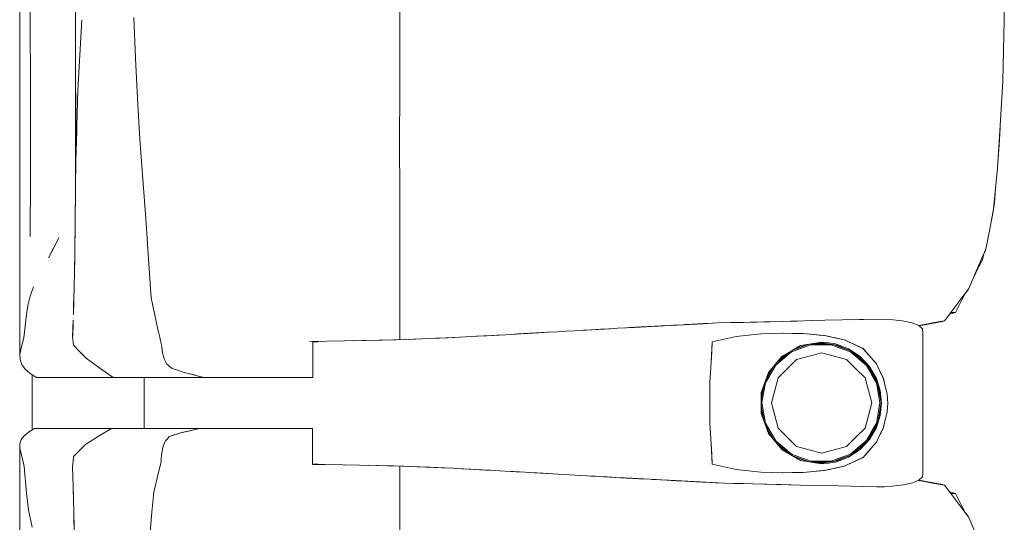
# Model space of a CAD drawing. Header units: millimetres. Extents: x -261 to 187, y -214 to 106.
# Tile 747 of 1056: x -206.12 to -205.348, y 9.554 to 9.948. Entities that reach past the tile are written whole.
import ezdxf

# ---------------------------------------------------------------- set-up
doc = ezdxf.new("R2010")
doc.units = ezdxf.units.MM
doc.header["$LTSCALE"] = 0.005
doc.header["$MEASUREMENT"] = 0
doc.layers.add('IFC-Elemento de mobília-Contorno', color=9, linetype='Continuous', lineweight=5)
doc.layers.add('IFC-Laje-Contorno', color=9, linetype='Continuous', lineweight=5)

msp = doc.modelspace()

# ---------------------------------------------------------------- linework, layer by layer
at = {"layer": 'IFC-Elemento de mobília-Contorno', "lineweight": 5}
for p, q in [((-206.07623, 9.81062), (-206.07623, 10.07174)), ((-206.11996, 10.06299), (-206.11995, 9.85305)), ((-205.3494, 9.99626), (-205.34814, 9.94791)), ((-206.11166, 9.96616), (-206.11146, 9.87802)), ((-205.8221, 9.96613), (-205.82209, 9.93405)), ((-206.03051, 9.94957), (-206.02914, 9.91772)), ((-206.07278, 9.9201), (-206.07131, 9.94774)), ((-205.3494, 9.89956), (-205.34814, 9.94791)), ((-205.82209, 9.89658), (-205.82209, 9.93405)), ((-206.07426, 9.89245), (-206.07278, 9.9201)), ((-206.02914, 9.91772), (-206.02771, 9.8862)), ((-205.82213, 9.8475), (-205.82209, 9.89658)), ((-205.35129, 9.86502), (-205.3494, 9.89956)), ((-206.07592, 9.83742), (-206.07592, 9.89028)), ((-206.07509, 9.86493), (-206.07426, 9.89245)), ((-206.02771, 9.8862), (-206.02572, 9.85433)), ((-206.11146, 9.87802), (-206.11143, 9.82475)), ((-206.07523, 9.86014), (-206.07509, 9.86493)), ((-205.35236, 9.84826), (-205.35129, 9.86502)), ((-205.35223, 9.84939), (-205.35129, 9.86502)), ((-206.07592, 9.83742), (-206.07523, 9.86014)), ((-205.35223, 9.84939), (-205.35142, 9.86283)), ((-205.35142, 9.86283), (-205.35138, 9.8636)), ((-206.11995, 9.85305), (-206.11987, 9.68543)), ((-206.02572, 9.85433), (-206.02354, 9.82281)), ((-205.35251, 9.84594), (-205.35223, 9.84939)), ((-205.82213, 9.8475), (-205.82209, 9.81548)), ((-205.35343, 9.83151), (-205.35236, 9.84826)), ((-205.3534, 9.83193), (-205.35247, 9.84641)), ((-206.07617, 9.81595), (-206.07592, 9.83742)), ((-205.35495, 9.81545), (-205.35343, 9.83151)), ((-205.35341, 9.83181), (-205.3534, 9.83193)), ((-206.11186, 9.77795), (-206.11143, 9.82475)), ((-206.02354, 9.82281), (-206.02113, 9.79191)), ((-206.07643, 9.79456), (-206.07623, 9.81062)), ((-206.07623, 9.81064), (-206.07617, 9.81595)), ((-205.82209, 9.78102), (-205.82209, 9.81548)), ((-205.35648, 9.79938), (-205.35495, 9.81545)), ((-205.35587, 9.80425), (-205.35495, 9.81545)), ((-206.07643, 9.79391), (-206.07625, 9.80903)), ((-205.35648, 9.79938), (-205.35587, 9.80425)), ((-206.07656, 9.78431), (-206.07643, 9.79456)), ((-205.35959, 9.78369), (-205.35648, 9.79938)), ((-205.35817, 9.79081), (-205.35656, 9.79879)), ((-205.35656, 9.79879), (-205.35649, 9.79931)), ((-206.07651, 9.78807), (-206.07643, 9.79391)), ((-206.02113, 9.79191), (-206.01887, 9.76041)), ((-206.07671, 9.7725), (-206.07656, 9.78431)), ((-206.0767, 9.77279), (-206.0766, 9.78118)), ((-205.82209, 9.78102), (-205.82208, 9.73911)), ((-205.36114, 9.77585), (-205.35959, 9.78369)), ((-206.09726, 9.76125), (-206.08928, 9.77697)), ((-206.09327, 9.76911), (-206.08928, 9.77697)), ((-206.07687, 9.7607), (-206.07671, 9.7725)), ((-206.07676, 9.76891), (-206.0767, 9.77279)), ((-205.36269, 9.768), (-205.36114, 9.77585)), ((-206.09726, 9.76125), (-206.09327, 9.76911)), ((-205.366, 9.76031), (-205.36269, 9.768)), ((-205.36525, 9.75973), (-205.36428, 9.76432)), ((-205.36442, 9.76364), (-205.363, 9.76689)), ((-205.363, 9.76689), (-205.36284, 9.76767)), ((-206.07705, 9.74979), (-206.07687, 9.7607)), ((-206.077, 9.75191), (-206.07692, 9.75766)), ((-206.01887, 9.76041), (-206.01794, 9.74509)), ((-205.36931, 9.75261), (-205.366, 9.76031)), ((-205.36788, 9.75455), (-205.36525, 9.75973)), ((-206.07723, 9.73887), (-206.07705, 9.74979)), ((-206.0771, 9.74685), (-206.077, 9.75191)), ((-205.37593, 9.73723), (-205.36931, 9.75261)), ((-205.37278, 9.74456), (-205.37052, 9.74937)), ((-205.37262, 9.74492), (-205.36931, 9.75261)), ((-205.37261, 9.74495), (-205.37052, 9.74937)), ((-205.37052, 9.74937), (-205.36788, 9.75455)), ((-206.01794, 9.74509), (-206.017, 9.72977)), ((-206.11163, 9.731), (-206.10912, 9.73849)), ((-206.07753, 9.72773), (-206.07723, 9.73887)), ((-206.0774, 9.73123), (-206.0773, 9.73624)), ((-205.82209, 9.69703), (-205.82208, 9.73911)), ((-205.38304, 9.72772), (-205.37593, 9.73723)), ((-205.38107, 9.72863), (-205.37831, 9.73404)), ((-205.38107, 9.72863), (-205.37831, 9.73404)), ((-205.38107, 9.72863), (-205.37843, 9.73381)), ((-205.37858, 9.73351), (-205.37653, 9.73607)), ((-205.37843, 9.73381), (-205.37831, 9.73404)), ((-205.37653, 9.73607), (-205.37615, 9.73693)), ((-206.1135, 9.72368), (-206.11163, 9.731)), ((-206.07784, 9.71658), (-206.07753, 9.72773)), ((-206.07768, 9.72241), (-206.0774, 9.73123)), ((-206.017, 9.72977), (-206.01567, 9.7236)), ((-205.39015, 9.71822), (-205.38304, 9.72772)), ((-205.38541, 9.72456), (-205.38304, 9.72772)), ((-205.3837, 9.72345), (-205.38107, 9.72863)), ((-205.38304, 9.72772), (-205.38067, 9.73089)), ((-205.38068, 9.73088), (-205.38067, 9.73089)), ((-206.11468, 9.71658), (-206.1135, 9.72368)), ((-206.01567, 9.7236), (-206.01434, 9.71743)), ((-206.01434, 9.71743), (-206.01167, 9.7051)), ((-205.39489, 9.71188), (-205.39015, 9.71822)), ((-205.39112, 9.71692), (-205.38634, 9.71827)), ((-205.39015, 9.71822), (-205.38541, 9.72456)), ((-205.39015, 9.71822), (-205.38634, 9.71827)), ((-205.38634, 9.71827), (-205.3837, 9.72345)), ((-206.11571, 9.70747), (-206.11468, 9.71658)), ((-206.07823, 9.70584), (-206.078, 9.71232)), ((-206.07814, 9.70859), (-206.07808, 9.71011)), ((-205.58419, 9.70952), (-205.57268, 9.71011)), ((-205.5831, 9.70957), (-205.58175, 9.70964)), ((-205.5831, 9.70957), (-205.58265, 9.7096)), ((-205.58265, 9.7096), (-205.58175, 9.70964)), ((-205.58265, 9.7096), (-205.58218, 9.70962)), ((-205.58175, 9.70964), (-205.57268, 9.71011)), ((-205.58175, 9.70964), (-205.5813, 9.70967)), ((-205.5813, 9.70967), (-205.57268, 9.71011)), ((-205.57268, 9.71011), (-205.56245, 9.71034)), ((-205.56245, 9.71034), (-205.55223, 9.71056)), ((-205.55223, 9.71056), (-205.53689, 9.7109)), ((-205.55223, 9.71056), (-205.54711, 9.71067)), ((-205.54711, 9.71067), (-205.542, 9.71079)), ((-205.542, 9.71079), (-205.53689, 9.7109)), ((-205.53689, 9.7109), (-205.53177, 9.71101)), ((-205.53177, 9.71101), (-205.52104, 9.71131)), ((-205.52104, 9.71131), (-205.51568, 9.71146)), ((-205.51568, 9.71146), (-205.51031, 9.71161)), ((-205.51031, 9.71161), (-205.49958, 9.71191)), ((-205.49958, 9.71191), (-205.48885, 9.7122)), ((-205.48885, 9.7122), (-205.44835, 9.71311)), ((-205.4686, 9.71265), (-205.44835, 9.71311)), ((-205.4686, 9.71265), (-205.45848, 9.71288)), ((-205.45848, 9.71288), (-205.44835, 9.71311)), ((-205.44835, 9.71311), (-205.43754, 9.71275)), ((-205.43754, 9.71275), (-205.42811, 9.71178)), ((-205.42811, 9.71178), (-205.42055, 9.71017)), ((-205.42055, 9.71017), (-205.41522, 9.708)), ((-205.41212, 9.70846), (-205.39646, 9.71125)), ((-205.41212, 9.70846), (-205.40429, 9.70986)), ((-205.41058, 9.70888), (-205.40274, 9.71038)), ((-205.40429, 9.70986), (-205.39646, 9.71125)), ((-205.40274, 9.71038), (-205.39489, 9.71188)), ((-205.39646, 9.71125), (-205.39616, 9.71164)), ((-205.39646, 9.71125), (-205.39614, 9.71164)), ((-205.39646, 9.71125), (-205.39614, 9.71164)), ((-206.11674, 9.69837), (-206.11571, 9.70747)), ((-206.07845, 9.69936), (-206.07823, 9.70584)), ((-206.07843, 9.7006), (-206.07814, 9.70859)), ((-206.01167, 9.7051), (-206.01094, 9.70206)), ((-206.01094, 9.70206), (-206.0102, 9.69903)), ((-205.72965, 9.70145), (-205.70616, 9.70281)), ((-205.72965, 9.70145), (-205.71797, 9.70212)), ((-205.72965, 9.70145), (-205.72142, 9.70192)), ((-205.72713, 9.70159), (-205.71279, 9.70242)), ((-205.72142, 9.70192), (-205.71792, 9.70212)), ((-205.71279, 9.70242), (-205.70562, 9.70284)), ((-205.70562, 9.70284), (-205.69846, 9.70325)), ((-205.69846, 9.70325), (-205.69168, 9.70364)), ((-205.69168, 9.70364), (-205.6849, 9.70403)), ((-205.6849, 9.70403), (-205.67134, 9.7048)), ((-205.67812, 9.70442), (-205.67134, 9.7048)), ((-205.67812, 9.70442), (-205.67617, 9.70453)), ((-205.67617, 9.70453), (-205.67206, 9.70476)), ((-205.67206, 9.70476), (-205.66392, 9.70522)), ((-205.67134, 9.7048), (-205.66136, 9.70536)), ((-205.67134, 9.7048), (-205.66469, 9.70517)), ((-205.66469, 9.70517), (-205.66136, 9.70536)), ((-205.66392, 9.70522), (-205.65707, 9.7056)), ((-205.66392, 9.70522), (-205.66136, 9.70536)), ((-205.66392, 9.70522), (-205.6621, 9.70532)), ((-205.66392, 9.70522), (-205.66212, 9.70532)), ((-205.66136, 9.70536), (-205.65138, 9.70592)), ((-205.66136, 9.70536), (-205.65803, 9.70555)), ((-205.65803, 9.70555), (-205.65138, 9.70592)), ((-205.65138, 9.70592), (-205.64473, 9.70629)), ((-205.64473, 9.70629), (-205.64134, 9.70648)), ((-205.64356, 9.70635), (-205.64134, 9.70648)), ((-205.6432, 9.70637), (-205.64153, 9.70647)), ((-205.64318, 9.70637), (-205.63949, 9.70658)), ((-205.64231, 9.70642), (-205.64153, 9.70647)), ((-205.64207, 9.70644), (-205.64153, 9.70647)), ((-205.64153, 9.70647), (-205.63949, 9.70658)), ((-205.64134, 9.70648), (-205.63795, 9.70666)), ((-205.63949, 9.70658), (-205.63742, 9.70669)), ((-205.63795, 9.70666), (-205.61764, 9.70776)), ((-205.63795, 9.70666), (-205.62949, 9.70712)), ((-205.63795, 9.70666), (-205.63457, 9.70684)), ((-205.63742, 9.70669), (-205.63535, 9.7068)), ((-205.63535, 9.7068), (-205.63199, 9.70698)), ((-205.63535, 9.7068), (-205.63243, 9.70696)), ((-205.63535, 9.7068), (-205.63261, 9.70695)), ((-205.63535, 9.7068), (-205.63341, 9.7069)), ((-205.63457, 9.70684), (-205.63118, 9.70703)), ((-205.63457, 9.70684), (-205.63288, 9.70694)), ((-205.63288, 9.70694), (-205.63118, 9.70703)), ((-205.63118, 9.70703), (-205.62949, 9.70712)), ((-205.63071, 9.70705), (-205.62714, 9.70724)), ((-205.63026, 9.70708), (-205.62891, 9.70715)), ((-205.62999, 9.70709), (-205.62954, 9.70711)), ((-205.6278, 9.70721), (-205.61764, 9.70776)), ((-205.6278, 9.70721), (-205.62441, 9.7074)), ((-205.62441, 9.7074), (-205.61764, 9.70776)), ((-205.62441, 9.7074), (-205.62102, 9.70758)), ((-205.62441, 9.7074), (-205.62272, 9.70749)), ((-205.62272, 9.70749), (-205.61933, 9.70767)), ((-205.62102, 9.70758), (-205.61933, 9.70767)), ((-205.61764, 9.70776), (-205.59981, 9.70871)), ((-205.61764, 9.70776), (-205.61215, 9.70805)), ((-205.61764, 9.70776), (-205.6149, 9.70791)), ((-205.6149, 9.70791), (-205.61215, 9.70805)), ((-205.6149, 9.70791), (-205.61359, 9.70798)), ((-205.60953, 9.70819), (-205.60943, 9.7082)), ((-205.60943, 9.7082), (-205.60909, 9.70821)), ((-205.60941, 9.7082), (-205.6053, 9.70841)), ((-205.60941, 9.7082), (-205.60667, 9.70834)), ((-205.60769, 9.70829), (-205.60667, 9.70834)), ((-205.60716, 9.70832), (-205.60632, 9.70836)), ((-205.60676, 9.70834), (-205.6053, 9.70841)), ((-205.60632, 9.70836), (-205.60425, 9.70847)), ((-205.60632, 9.70836), (-205.60528, 9.70842)), ((-205.6053, 9.70841), (-205.60256, 9.70856)), ((-205.60528, 9.70842), (-205.60425, 9.70847)), ((-205.60425, 9.70847), (-205.60422, 9.70847)), ((-205.60425, 9.70847), (-205.60422, 9.70847)), ((-205.60425, 9.70847), (-205.60422, 9.70847)), ((-205.59981, 9.70871), (-205.59913, 9.70874)), ((-205.59913, 9.70874), (-205.59844, 9.70878)), ((-205.59844, 9.70878), (-205.5957, 9.70892)), ((-205.59707, 9.70885), (-205.5957, 9.70892)), ((-205.59707, 9.70885), (-205.59639, 9.70889)), ((-205.59639, 9.70889), (-205.5957, 9.70892)), ((-205.5957, 9.70892), (-205.5948, 9.70897)), ((-205.5948, 9.70897), (-205.593, 9.70906)), ((-205.5939, 9.70902), (-205.58419, 9.70952)), ((-205.5939, 9.70902), (-205.5903, 9.7092)), ((-205.5939, 9.70902), (-205.5921, 9.70911)), ((-205.593, 9.70906), (-205.5912, 9.70916)), ((-205.5921, 9.70911), (-205.5903, 9.7092)), ((-205.5912, 9.70916), (-205.5903, 9.7092)), ((-205.5903, 9.7092), (-205.58419, 9.70952)), ((-205.5903, 9.7092), (-205.5876, 9.70934)), ((-205.5903, 9.7092), (-205.58895, 9.70927)), ((-205.5903, 9.7092), (-205.5894, 9.70925)), ((-205.5894, 9.70925), (-205.5885, 9.70929)), ((-205.58895, 9.70927), (-205.5876, 9.70934)), ((-205.5885, 9.70929), (-205.5858, 9.70944)), ((-205.5885, 9.70929), (-205.58715, 9.70936)), ((-205.5876, 9.70934), (-205.58419, 9.70952)), ((-205.58715, 9.70936), (-205.5858, 9.70944)), ((-205.5867, 9.70939), (-205.58419, 9.70952)), ((-205.5858, 9.70944), (-205.58419, 9.70952)), ((-205.5858, 9.70944), (-205.58445, 9.7095)), ((-205.5858, 9.70944), (-205.58522, 9.70946)), ((-205.58535, 9.70946), (-205.5849, 9.70948)), ((-205.5849, 9.70948), (-205.58445, 9.7095)), ((-205.58445, 9.7095), (-205.58355, 9.70955)), ((-205.58445, 9.7095), (-205.584, 9.70952)), ((-205.53895, 9.70145), (-205.52185, 9.702)), ((-205.53054, 9.70173), (-205.52212, 9.70199)), ((-205.52217, 9.70199), (-205.51407, 9.70186)), ((-205.52212, 9.70199), (-205.52207, 9.70199)), ((-205.52185, 9.702), (-205.50593, 9.70173)), ((-205.51407, 9.70186), (-205.50601, 9.70173)), ((-205.41522, 9.70799), (-205.41058, 9.70888)), ((-205.41522, 9.708), (-205.41232, 9.70542)), ((-205.41514, 9.70792), (-205.41212, 9.70846)), ((-205.41232, 9.70542), (-205.41193, 9.70267)), ((-205.41195, 9.59207), (-205.41193, 9.70267)), ((-206.11882, 9.69051), (-206.11778, 9.69444)), ((-206.11778, 9.69444), (-206.11674, 9.69837)), ((-206.07845, 9.69936), (-206.07788, 9.69264)), ((-206.07843, 9.7006), (-206.07841, 9.70032)), ((-206.0102, 9.69903), (-206.00947, 9.696)), ((-206.00947, 9.696), (-206.00874, 9.69296)), ((-205.89273, 9.69562), (-205.86529, 9.69603)), ((-205.89028, 9.69542), (-205.8881, 9.69542)), ((-205.89028, 9.68063), (-205.89028, 9.69542)), ((-205.8881, 9.69542), (-205.88611, 9.69542)), ((-205.8654, 9.69602), (-205.85177, 9.69629)), ((-205.85876, 9.69615), (-205.84867, 9.69635)), ((-205.85177, 9.69629), (-205.83824, 9.69654)), ((-205.84867, 9.69635), (-205.8357, 9.69661)), ((-205.83824, 9.69654), (-205.82474, 9.69694)), ((-205.82678, 9.69688), (-205.82528, 9.69693)), ((-205.82528, 9.69693), (-205.81747, 9.69718)), ((-205.82474, 9.69694), (-205.81125, 9.69734)), ((-205.81747, 9.69718), (-205.80967, 9.69744)), ((-205.81125, 9.69734), (-205.79768, 9.69791)), ((-205.80967, 9.69744), (-205.8059, 9.69756)), ((-205.79768, 9.69791), (-205.78412, 9.69849)), ((-205.79371, 9.69808), (-205.78588, 9.69845)), ((-205.78588, 9.69845), (-205.77544, 9.69894)), ((-205.78412, 9.69849), (-205.77014, 9.69922)), ((-205.77014, 9.69922), (-205.75617, 9.69994)), ((-205.762, 9.69964), (-205.75389, 9.70009)), ((-205.75617, 9.69994), (-205.74891, 9.70035)), ((-205.75389, 9.70009), (-205.74589, 9.70053)), ((-205.75389, 9.70009), (-205.74578, 9.70053)), ((-205.74891, 9.70035), (-205.73439, 9.70118)), ((-205.74891, 9.70035), (-205.74165, 9.70076)), ((-205.74589, 9.70053), (-205.7432, 9.70067)), ((-205.73439, 9.70118), (-205.72713, 9.70159)), ((-205.73439, 9.70118), (-205.72965, 9.70145)), ((-205.578, 9.67934), (-205.57707, 9.69533)), ((-205.57753, 9.68733), (-205.57707, 9.69533)), ((-205.57707, 9.69533), (-205.55825, 9.6994)), ((-205.57707, 9.69533), (-205.56766, 9.69736)), ((-205.56766, 9.69736), (-205.55825, 9.6994)), ((-205.55825, 9.6994), (-205.53895, 9.70145)), ((-205.55825, 9.6994), (-205.5486, 9.70042)), ((-205.5486, 9.70042), (-205.53895, 9.70145)), ((-205.53895, 9.70145), (-205.53054, 9.70173)), ((-205.50601, 9.70173), (-205.49772, 9.70099)), ((-205.50593, 9.70173), (-205.49755, 9.70097)), ((-205.50275, 9.69316), (-205.4914, 9.69444)), ((-205.49959, 9.69372), (-205.4914, 9.6951)), ((-205.49772, 9.70099), (-205.48943, 9.70025)), ((-205.49755, 9.70097), (-205.49336, 9.70059)), ((-205.49336, 9.70059), (-205.48917, 9.70021)), ((-205.4914, 9.6951), (-205.48596, 9.69442)), ((-205.4914, 9.69444), (-205.4793, 9.69273)), ((-205.48974, 9.70028), (-205.48937, 9.70023)), ((-205.48943, 9.70025), (-205.47345, 9.69686)), ((-205.48917, 9.70021), (-205.4852, 9.69936)), ((-205.48596, 9.69442), (-205.48053, 9.69373)), ((-205.4852, 9.69936), (-205.48119, 9.6985)), ((-205.48123, 9.69851), (-205.47726, 9.69766)), ((-205.47726, 9.69766), (-205.47329, 9.69681)), ((-205.47374, 9.69692), (-205.47329, 9.69681)), ((-205.47345, 9.69686), (-205.46623, 9.69352)), ((-205.47329, 9.69681), (-205.46964, 9.6951)), ((-205.46964, 9.6951), (-205.466, 9.69339)), ((-206.11987, 9.68543), (-206.11882, 9.69051)), ((-206.07788, 9.69264), (-206.07283, 9.68751)), ((-206.07283, 9.68751), (-206.06778, 9.68238)), ((-206.00874, 9.69296), (-206.00857, 9.69147)), ((-206.00857, 9.69147), (-206.00807, 9.68699)), ((-206.00857, 9.69147), (-206.00823, 9.68848)), ((-206.00823, 9.68848), (-206.00807, 9.68699)), ((-206.00807, 9.68699), (-206.00773, 9.68573)), ((-205.578, 9.67934), (-205.57753, 9.68733)), ((-205.52727, 9.67713), (-205.51495, 9.68744)), ((-205.5262, 9.67909), (-205.517, 9.6868)), ((-205.52292, 9.68276), (-205.5144, 9.68856)), ((-205.52226, 9.68408), (-205.51502, 9.68821)), ((-205.51502, 9.68821), (-205.50779, 9.69234)), ((-205.51495, 9.68744), (-205.49987, 9.69291)), ((-205.51459, 9.68844), (-205.50103, 9.69336)), ((-205.51296, 9.68939), (-205.50275, 9.69316)), ((-205.50779, 9.69234), (-205.49959, 9.69372)), ((-205.50123, 9.68405), (-205.4914, 9.68668)), ((-205.49987, 9.69291), (-205.48385, 9.69291)), ((-205.49777, 9.69372), (-205.48633, 9.69372)), ((-205.4914, 9.68668), (-205.48156, 9.68405)), ((-205.48385, 9.69291), (-205.47631, 9.69017)), ((-205.48205, 9.69312), (-205.47604, 9.69093)), ((-205.48053, 9.69373), (-205.4754, 9.69182)), ((-205.4793, 9.69273), (-205.46805, 9.68796)), ((-205.47631, 9.69017), (-205.46878, 9.68743)), ((-205.47604, 9.69093), (-205.46918, 9.68844)), ((-205.4754, 9.69182), (-205.47028, 9.68992)), ((-205.47028, 9.68992), (-205.46573, 9.68689)), ((-205.46878, 9.68743), (-205.46261, 9.68227)), ((-205.46825, 9.68805), (-205.4621, 9.6829)), ((-205.46805, 9.68796), (-205.4584, 9.68047)), ((-205.46623, 9.69352), (-205.45901, 9.69018)), ((-205.466, 9.69339), (-205.45872, 9.68997)), ((-205.46573, 9.68689), (-205.46119, 9.68385)), ((-205.45936, 9.69034), (-205.45872, 9.68997)), ((-205.45901, 9.69018), (-205.45634, 9.68712)), ((-205.45872, 9.68997), (-205.45613, 9.68697)), ((-205.45634, 9.68712), (-205.44835, 9.67796)), ((-205.45613, 9.68697), (-205.45354, 9.68397)), ((-206.11987, 9.68543), (-206.11972, 9.68132)), ((-206.11972, 9.68132), (-206.11835, 9.6776)), ((-206.06778, 9.68238), (-206.05724, 9.67454)), ((-206.00773, 9.68573), (-206.00704, 9.68322)), ((-206.00704, 9.68322), (-206.0067, 9.68196)), ((-206.0067, 9.68196), (-206.00621, 9.68093)), ((-206.00621, 9.68093), (-206.00573, 9.67991)), ((-206.00621, 9.68093), (-206.00524, 9.67888)), ((-206.00524, 9.67888), (-206.00475, 9.67785)), ((-205.89028, 9.66737), (-205.89028, 9.68063)), ((-205.57846, 9.67135), (-205.578, 9.67934)), ((-205.578, 9.67934), (-205.57798, 9.67956)), ((-205.533, 9.67134), (-205.52226, 9.68408)), ((-205.53054, 9.67425), (-205.52292, 9.68276)), ((-205.51827, 9.67421), (-205.51107, 9.68141)), ((-205.51107, 9.68141), (-205.50123, 9.68405)), ((-205.48156, 9.68405), (-205.47172, 9.68141)), ((-205.47172, 9.68141), (-205.46452, 9.67421)), ((-205.46261, 9.68227), (-205.45645, 9.67711)), ((-205.4621, 9.6829), (-205.457, 9.67863)), ((-205.46119, 9.68385), (-205.45375, 9.67589)), ((-205.4584, 9.68047), (-205.451, 9.67075)), ((-205.45354, 9.68397), (-205.45094, 9.68097)), ((-205.45094, 9.68097), (-205.44835, 9.67796)), ((-206.11835, 9.6776), (-206.11586, 9.67405)), ((-206.11586, 9.67405), (-206.11202, 9.67065)), ((-206.05724, 9.67454), (-206.04673, 9.66737)), ((-206.00475, 9.67785), (-206.00364, 9.67695)), ((-206.00364, 9.67695), (-206.00253, 9.67606)), ((-206.00253, 9.67606), (-206.00032, 9.67426)), ((-206.00032, 9.67426), (-205.99462, 9.67251)), ((-205.99462, 9.67251), (-205.99177, 9.67162)), ((-205.99177, 9.67162), (-205.98892, 9.67074)), ((-205.57893, 9.66335), (-205.57846, 9.67135)), ((-205.53587, 9.6635), (-205.533, 9.67134)), ((-205.53545, 9.66465), (-205.5287, 9.6763)), ((-205.53533, 9.6632), (-205.52727, 9.67713)), ((-205.53507, 9.66567), (-205.53052, 9.67429)), ((-205.52547, 9.66701), (-205.51827, 9.67421)), ((-205.46452, 9.67421), (-205.45732, 9.66701)), ((-205.45645, 9.67711), (-205.45243, 9.67015)), ((-205.45448, 9.67532), (-205.45173, 9.67056)), ((-205.45375, 9.67589), (-205.44835, 9.66649)), ((-205.44835, 9.67796), (-205.44705, 9.67527)), ((-205.44835, 9.67796), (-205.447, 9.67514)), ((-205.44835, 9.67796), (-205.44565, 9.67231)), ((-205.44705, 9.67527), (-205.44574, 9.67258)), ((-205.447, 9.67514), (-205.44565, 9.67231)), ((-205.44574, 9.67258), (-205.44444, 9.66989)), ((-205.44565, 9.67231), (-205.44294, 9.66667)), ((-205.44565, 9.67231), (-205.4443, 9.66949)), ((-206.11202, 9.67065), (-206.10937, 9.66901)), ((-206.10937, 9.66901), (-206.1067, 9.66737)), ((-206.1067, 9.66737), (-206.04673, 9.66737)), ((-206.04673, 9.66737), (-206.00546, 9.66737)), ((-206.02251, 9.6273), (-206.02251, 9.66737)), ((-206.00546, 9.66737), (-205.9754, 9.66737)), ((-205.98892, 9.67074), (-205.97878, 9.66821)), ((-205.98892, 9.67074), (-205.98216, 9.66906)), ((-205.98892, 9.67074), (-205.98554, 9.6699)), ((-205.98554, 9.6699), (-205.98216, 9.66906)), ((-205.97878, 9.66821), (-205.9754, 9.66737)), ((-205.9754, 9.66737), (-205.97342, 9.66737)), ((-205.97342, 9.66737), (-205.97147, 9.66737)), ((-205.97147, 9.66737), (-205.96953, 9.66737)), ((-205.96953, 9.66737), (-205.96761, 9.66737)), ((-205.96761, 9.66737), (-205.9657, 9.66737)), ((-205.9657, 9.66737), (-205.96378, 9.66737)), ((-205.96378, 9.66737), (-205.96184, 9.66737)), ((-205.96184, 9.66737), (-205.95989, 9.66737)), ((-205.95989, 9.66737), (-205.95792, 9.66737)), ((-205.95792, 9.66737), (-205.9559, 9.66737)), ((-205.9559, 9.66737), (-205.95385, 9.66737)), ((-205.95385, 9.66737), (-205.95174, 9.66737)), ((-205.95174, 9.66737), (-205.94958, 9.66737)), ((-205.94958, 9.66737), (-205.9474, 9.66737)), ((-205.9474, 9.66737), (-205.9452, 9.66737)), ((-205.9452, 9.66737), (-205.94302, 9.66737)), ((-205.94302, 9.66737), (-205.94086, 9.66737)), ((-205.94086, 9.66737), (-205.93876, 9.66737)), ((-205.93876, 9.66737), (-205.93673, 9.66737)), ((-205.93673, 9.66737), (-205.93478, 9.66737)), ((-205.93478, 9.66737), (-205.93295, 9.66737)), ((-205.93295, 9.66737), (-205.93122, 9.66737)), ((-205.93122, 9.66737), (-205.92956, 9.66737)), ((-205.92956, 9.66737), (-205.92794, 9.66737)), ((-205.92794, 9.66737), (-205.92632, 9.66737)), ((-205.92632, 9.66737), (-205.92467, 9.66737)), ((-205.92467, 9.66737), (-205.92295, 9.66737)), ((-205.92295, 9.66737), (-205.92114, 9.66737)), ((-205.92114, 9.66737), (-205.91919, 9.66737)), ((-205.91919, 9.66737), (-205.91712, 9.66737)), ((-205.91712, 9.66737), (-205.91493, 9.66737)), ((-205.91493, 9.66737), (-205.91265, 9.66737)), ((-205.91265, 9.66737), (-205.91027, 9.66737)), ((-205.91027, 9.66737), (-205.90782, 9.66737)), ((-205.90782, 9.66737), (-205.90531, 9.66737)), ((-205.90531, 9.66737), (-205.90275, 9.66737)), ((-205.90275, 9.66737), (-205.90017, 9.66737)), ((-205.90017, 9.66737), (-205.89759, 9.66737)), ((-205.89759, 9.66737), (-205.89506, 9.66737)), ((-205.89506, 9.66737), (-205.89261, 9.66737)), ((-205.89261, 9.66737), (-205.89028, 9.66737)), ((-205.57893, 9.64734), (-205.57893, 9.66335)), ((-205.53873, 9.65567), (-205.53587, 9.6635)), ((-205.52811, 9.65717), (-205.52547, 9.66701)), ((-205.45732, 9.66701), (-205.45468, 9.65717)), ((-205.45243, 9.67015), (-205.4484, 9.6632)), ((-205.45173, 9.67056), (-205.44896, 9.66577)), ((-205.451, 9.67075), (-205.44636, 9.65945)), ((-205.44835, 9.66649), (-205.44542, 9.65712)), ((-205.44444, 9.66989), (-205.44313, 9.6672)), ((-205.4443, 9.66949), (-205.44294, 9.66667)), ((-205.44313, 9.6672), (-205.44076, 9.65747)), ((-205.44294, 9.66667), (-205.44146, 9.66045)), ((-205.53873, 9.65567), (-205.53873, 9.63899)), ((-205.53864, 9.64927), (-205.53636, 9.66216)), ((-205.53864, 9.65305), (-205.53641, 9.66201)), ((-205.53814, 9.64734), (-205.53533, 9.6632)), ((-205.53074, 9.64734), (-205.52811, 9.65717)), ((-205.45468, 9.65717), (-205.45205, 9.64734)), ((-205.4484, 9.6632), (-205.447, 9.65527)), ((-205.44734, 9.66184), (-205.4462, 9.65541)), ((-205.44636, 9.65945), (-205.44477, 9.64734)), ((-205.44542, 9.65712), (-205.44442, 9.64733)), ((-205.44173, 9.66143), (-205.44146, 9.66045)), ((-205.44151, 9.66066), (-205.44103, 9.65862)), ((-205.44146, 9.66045), (-205.43997, 9.65422)), ((-205.44103, 9.65862), (-205.43997, 9.65422)), ((-205.44076, 9.65747), (-205.43997, 9.65422)), ((-205.57893, 9.63933), (-205.57893, 9.65534)), ((-205.53864, 9.64162), (-205.53864, 9.65305)), ((-205.447, 9.65527), (-205.4456, 9.64734)), ((-205.4462, 9.65541), (-205.44478, 9.64734)), ((-205.43997, 9.65422), (-205.43939, 9.64733)), ((-205.57893, 9.63132), (-205.57893, 9.64734)), ((-205.53864, 9.6454), (-205.53636, 9.6325)), ((-205.53864, 9.64162), (-205.53641, 9.63263)), ((-205.53814, 9.64734), (-205.53533, 9.63147)), ((-205.53074, 9.64734), (-205.52811, 9.6375)), ((-205.45468, 9.6375), (-205.45205, 9.64734)), ((-205.44734, 9.63283), (-205.44583, 9.64136)), ((-205.447, 9.63941), (-205.4456, 9.64734)), ((-205.44636, 9.63522), (-205.44477, 9.64734)), ((-205.44583, 9.64136), (-205.44478, 9.64734)), ((-205.44542, 9.63753), (-205.44442, 9.64733)), ((-205.44146, 9.63422), (-205.43997, 9.64045)), ((-205.44103, 9.63605), (-205.43997, 9.64045)), ((-205.44076, 9.6372), (-205.43997, 9.64045)), ((-205.43997, 9.64045), (-205.43939, 9.64733)), ((-205.53873, 9.63899), (-205.533, 9.62332)), ((-205.52811, 9.6375), (-205.52547, 9.62766)), ((-205.45732, 9.62766), (-205.45468, 9.6375)), ((-205.451, 9.62393), (-205.44636, 9.63522)), ((-205.4484, 9.63147), (-205.447, 9.63941)), ((-205.44835, 9.62818), (-205.44542, 9.63753)), ((-205.44313, 9.62747), (-205.44076, 9.6372)), ((-205.44294, 9.628), (-205.44146, 9.63422)), ((-205.44173, 9.63324), (-205.44146, 9.63422)), ((-205.44152, 9.63399), (-205.44103, 9.63605)), ((-206.11313, 9.62451), (-206.10827, 9.6273)), ((-206.10827, 9.6273), (-206.04801, 9.6273)), ((-206.05812, 9.62136), (-206.04801, 9.6273)), ((-206.04801, 9.6273), (-205.97886, 9.6273)), ((-206.03276, 9.6273), (-206.02251, 9.6273)), ((-205.99389, 9.62397), (-205.97886, 9.6273)), ((-205.99389, 9.62397), (-205.98638, 9.62563)), ((-205.98638, 9.62563), (-205.98262, 9.62647)), ((-205.98262, 9.62647), (-205.97886, 9.6273)), ((-205.98055, 9.6273), (-205.97755, 9.6273)), ((-205.97886, 9.6273), (-205.97688, 9.6273)), ((-205.97755, 9.6273), (-205.97473, 9.6273)), ((-205.97688, 9.6273), (-205.97491, 9.6273)), ((-205.97491, 9.6273), (-205.97295, 9.6273)), ((-205.97295, 9.6273), (-205.97101, 9.6273)), ((-205.97101, 9.6273), (-205.9691, 9.6273)), ((-205.9691, 9.6273), (-205.96719, 9.6273)), ((-205.96719, 9.6273), (-205.96529, 9.6273)), ((-205.96529, 9.6273), (-205.96338, 9.6273)), ((-205.96338, 9.6273), (-205.96146, 9.6273)), ((-205.96146, 9.6273), (-205.95952, 9.6273)), ((-205.95952, 9.6273), (-205.95755, 9.6273)), ((-205.95755, 9.6273), (-205.95555, 9.6273)), ((-205.95555, 9.6273), (-205.9535, 9.6273)), ((-205.9535, 9.6273), (-205.9514, 9.6273)), ((-205.9514, 9.6273), (-205.94925, 9.6273)), ((-205.94925, 9.6273), (-205.94708, 9.6273)), ((-205.94708, 9.6273), (-205.9449, 9.6273)), ((-205.9449, 9.6273), (-205.94273, 9.6273)), ((-205.94273, 9.6273), (-205.9406, 9.6273)), ((-205.9406, 9.6273), (-205.93852, 9.6273)), ((-205.93852, 9.6273), (-205.93651, 9.6273)), ((-205.93651, 9.6273), (-205.93459, 9.6273)), ((-205.93459, 9.6273), (-205.93279, 9.6273)), ((-205.93279, 9.6273), (-205.93108, 9.6273)), ((-205.93108, 9.6273), (-205.92943, 9.6273)), ((-205.92943, 9.6273), (-205.92782, 9.6273)), ((-205.92782, 9.6273), (-205.92621, 9.6273)), ((-205.92621, 9.6273), (-205.92457, 9.6273)), ((-205.92457, 9.6273), (-205.92286, 9.6273)), ((-205.92286, 9.6273), (-205.92105, 9.6273)), ((-205.92105, 9.6273), (-205.91912, 9.6273)), ((-205.91912, 9.6273), (-205.91706, 9.6273)), ((-205.91706, 9.6273), (-205.91488, 9.6273)), ((-205.91488, 9.6273), (-205.91261, 9.6273)), ((-205.91261, 9.6273), (-205.91025, 9.6273)), ((-205.91025, 9.6273), (-205.90782, 9.6273)), ((-205.90782, 9.6273), (-205.90533, 9.6273)), ((-205.90533, 9.6273), (-205.90279, 9.6273)), ((-205.90279, 9.6273), (-205.90023, 9.6273)), ((-205.90023, 9.6273), (-205.89767, 9.6273)), ((-205.89767, 9.6273), (-205.89515, 9.6273)), ((-205.89515, 9.6273), (-205.89271, 9.6273)), ((-205.89271, 9.6273), (-205.89039, 9.6273)), ((-205.89039, 9.61404), (-205.89039, 9.6273)), ((-205.57893, 9.63132), (-205.57846, 9.62332)), ((-205.53545, 9.63003), (-205.5287, 9.61836)), ((-205.53533, 9.63147), (-205.52727, 9.61754)), ((-205.53508, 9.62902), (-205.53054, 9.62042)), ((-205.52547, 9.62766), (-205.51827, 9.62046)), ((-205.46452, 9.62046), (-205.45732, 9.62766)), ((-205.45375, 9.61878), (-205.44835, 9.62818)), ((-205.45243, 9.62452), (-205.4484, 9.63147)), ((-205.45173, 9.62411), (-205.44896, 9.62889)), ((-205.447, 9.61953), (-205.44294, 9.628)), ((-205.447, 9.61953), (-205.4443, 9.62518)), ((-205.44574, 9.62209), (-205.44444, 9.62478)), ((-205.44565, 9.62236), (-205.4443, 9.62518)), ((-205.44444, 9.62478), (-205.44313, 9.62747)), ((-205.4443, 9.62518), (-205.44294, 9.628)), ((-206.11986, 9.61528), (-206.11871, 9.6186)), ((-206.11871, 9.6186), (-206.11653, 9.62164)), ((-206.11653, 9.62164), (-206.11313, 9.62451)), ((-206.06827, 9.61469), (-206.05812, 9.62136)), ((-206.0061, 9.61656), (-206.00566, 9.61758)), ((-206.00566, 9.61758), (-206.00491, 9.61847)), ((-206.00491, 9.61847), (-206.00416, 9.61935)), ((-206.00416, 9.61935), (-206.00341, 9.62024)), ((-206.00341, 9.62024), (-206.00267, 9.62112)), ((-206.00267, 9.62112), (-205.99389, 9.62397)), ((-206.00267, 9.62112), (-205.99608, 9.62326)), ((-205.99608, 9.62326), (-205.99389, 9.62397)), ((-205.57846, 9.62332), (-205.578, 9.61533)), ((-205.533, 9.62332), (-205.52762, 9.61696)), ((-205.53054, 9.62042), (-205.52292, 9.61191)), ((-205.52762, 9.61696), (-205.52224, 9.61058)), ((-205.52727, 9.61754), (-205.51495, 9.60724)), ((-205.51827, 9.62046), (-205.51107, 9.61326)), ((-205.47172, 9.61326), (-205.46452, 9.62046)), ((-205.46261, 9.6124), (-205.45645, 9.61756)), ((-205.46119, 9.61082), (-205.45375, 9.61878)), ((-205.4584, 9.6142), (-205.451, 9.62393)), ((-205.45645, 9.61756), (-205.45243, 9.62452)), ((-205.45447, 9.61936), (-205.45173, 9.62411)), ((-205.44835, 9.61671), (-205.447, 9.61953)), ((-205.44835, 9.61671), (-205.44705, 9.6194)), ((-205.44705, 9.6194), (-205.44574, 9.62209)), ((-205.447, 9.61953), (-205.44565, 9.62236)), ((-206.11996, 9.46185), (-206.11986, 9.61528)), ((-206.11986, 9.61528), (-206.11977, 9.61158)), ((-206.11977, 9.61158), (-206.11857, 9.60673)), ((-206.07788, 9.60544), (-206.06827, 9.61469)), ((-206.07788, 9.60544), (-206.07307, 9.61007)), ((-206.00849, 9.60818), (-206.00795, 9.61084)), ((-206.00849, 9.60818), (-206.00822, 9.60951)), ((-206.00822, 9.60951), (-206.00795, 9.61084)), ((-206.00795, 9.61084), (-206.00739, 9.6135)), ((-206.00739, 9.6135), (-206.0061, 9.61656)), ((-206.00739, 9.6135), (-206.00653, 9.61554)), ((-206.00739, 9.6135), (-206.00696, 9.61452)), ((-206.00696, 9.61452), (-206.00653, 9.61554)), ((-205.89039, 9.59925), (-205.89039, 9.61404)), ((-205.578, 9.61533), (-205.57799, 9.61516)), ((-205.578, 9.61533), (-205.57707, 9.59934)), ((-205.578, 9.61533), (-205.57753, 9.60734)), ((-205.5262, 9.61557), (-205.517, 9.60787)), ((-205.52292, 9.61191), (-205.51442, 9.60612)), ((-205.52224, 9.61058), (-205.50778, 9.60233)), ((-205.51107, 9.61326), (-205.50123, 9.61062)), ((-205.50123, 9.61062), (-205.4914, 9.60799)), ((-205.4914, 9.60799), (-205.48156, 9.61062)), ((-205.48156, 9.61062), (-205.47172, 9.61326)), ((-205.46878, 9.60724), (-205.46261, 9.6124)), ((-205.46826, 9.60661), (-205.4621, 9.61177)), ((-205.46805, 9.60671), (-205.4584, 9.6142)), ((-205.46573, 9.60779), (-205.46119, 9.61082)), ((-205.4621, 9.61177), (-205.457, 9.61605)), ((-205.45872, 9.6047), (-205.45354, 9.6107)), ((-205.45634, 9.60755), (-205.45102, 9.61365)), ((-205.45613, 9.6077), (-205.45354, 9.6107)), ((-205.45354, 9.6107), (-205.45094, 9.6137)), ((-205.45102, 9.61365), (-205.44835, 9.61671)), ((-205.45094, 9.6137), (-205.44835, 9.61671)), ((-206.11857, 9.60673), (-206.11751, 9.60215)), ((-206.11751, 9.60215), (-206.11644, 9.59758)), ((-206.07844, 9.59762), (-206.07816, 9.60153)), ((-206.07816, 9.60153), (-206.07788, 9.60544)), ((-206.07816, 9.60145), (-206.07788, 9.60544)), ((-206.00938, 9.59977), (-206.00916, 9.60188)), ((-206.00916, 9.60188), (-206.00894, 9.60398)), ((-206.00894, 9.60398), (-206.00872, 9.60608)), ((-206.00872, 9.60608), (-206.00849, 9.60818)), ((-205.57753, 9.60734), (-205.57707, 9.59934)), ((-205.51495, 9.60724), (-205.49987, 9.60177)), ((-205.51468, 9.60627), (-205.50103, 9.60131)), ((-205.51295, 9.60528), (-205.50275, 9.60151)), ((-205.50778, 9.60233), (-205.49956, 9.60095)), ((-205.49987, 9.60177), (-205.48385, 9.60177)), ((-205.4914, 9.60023), (-205.4793, 9.60195)), ((-205.48385, 9.60177), (-205.47631, 9.6045)), ((-205.48205, 9.60155), (-205.47604, 9.60374)), ((-205.48053, 9.60094), (-205.4754, 9.60285)), ((-205.4793, 9.60195), (-205.46805, 9.60671)), ((-205.47631, 9.6045), (-205.46878, 9.60724)), ((-205.47604, 9.60374), (-205.46912, 9.60625)), ((-205.4754, 9.60285), (-205.47028, 9.60475)), ((-205.47028, 9.60475), (-205.46573, 9.60779)), ((-205.46623, 9.60115), (-205.45901, 9.60449)), ((-205.466, 9.60128), (-205.45872, 9.6047)), ((-205.45936, 9.60433), (-205.45894, 9.60457)), ((-205.45901, 9.60449), (-205.45891, 9.60461)), ((-205.45901, 9.60449), (-205.45891, 9.60461)), ((-205.45872, 9.6047), (-205.45613, 9.6077)), ((-206.11644, 9.59758), (-206.11468, 9.57663)), ((-206.07844, 9.59746), (-206.07816, 9.60145)), ((-206.07844, 9.59746), (-206.07821, 9.58943)), ((-206.01215, 9.5886), (-206.01077, 9.59418)), ((-206.01077, 9.59418), (-206.00938, 9.59977)), ((-205.89039, 9.59925), (-205.8882, 9.59925)), ((-205.89039, 9.59919), (-205.8806, 9.59905)), ((-205.8882, 9.59925), (-205.88621, 9.59925)), ((-205.8806, 9.59905), (-205.86702, 9.59885)), ((-205.86702, 9.59885), (-205.85369, 9.5986)), ((-205.8652, 9.5988), (-205.85369, 9.5986)), ((-205.85369, 9.5986), (-205.84037, 9.59835)), ((-205.84621, 9.59846), (-205.83196, 9.59808)), ((-205.84037, 9.59835), (-205.82709, 9.59797)), ((-205.83196, 9.59808), (-205.81935, 9.59774)), ((-205.82709, 9.59797), (-205.81382, 9.59759)), ((-205.82209, 9.59783), (-205.82208, 9.56499)), ((-205.81434, 9.5976), (-205.79791, 9.5969)), ((-205.81434, 9.5976), (-205.78279, 9.59626)), ((-205.81382, 9.59759), (-205.80041, 9.59703)), ((-205.80041, 9.59703), (-205.78701, 9.59648)), ((-205.798, 9.59691), (-205.78936, 9.59654)), ((-205.79791, 9.5969), (-205.78279, 9.59626)), ((-205.78936, 9.59654), (-205.78286, 9.59626)), ((-205.78701, 9.59648), (-205.78012, 9.59612)), ((-205.78012, 9.59612), (-205.77323, 9.59577)), ((-205.7734, 9.59578), (-205.76634, 9.59541)), ((-205.77335, 9.59577), (-205.77214, 9.59571)), ((-205.77214, 9.59571), (-205.76348, 9.59524)), ((-205.76634, 9.59541), (-205.75944, 9.59506)), ((-205.76348, 9.59524), (-205.75481, 9.59478)), ((-205.76348, 9.59524), (-205.75086, 9.59457)), ((-205.75944, 9.59506), (-205.75231, 9.59465)), ((-205.75481, 9.59478), (-205.75138, 9.5946)), ((-205.75231, 9.59465), (-205.73089, 9.59345)), ((-205.57707, 9.59934), (-205.5583, 9.59528)), ((-205.57707, 9.59934), (-205.56768, 9.59731)), ((-205.56768, 9.59731), (-205.5583, 9.59528)), ((-205.5583, 9.59528), (-205.53895, 9.59322)), ((-205.5583, 9.59528), (-205.54863, 9.59425)), ((-205.54863, 9.59425), (-205.53895, 9.59322)), ((-205.50275, 9.60151), (-205.4914, 9.60023)), ((-205.49959, 9.60095), (-205.4914, 9.59957)), ((-205.49778, 9.60095), (-205.48632, 9.60095)), ((-205.49772, 9.59368), (-205.48943, 9.59442)), ((-205.49755, 9.5937), (-205.49336, 9.59408)), ((-205.49336, 9.59408), (-205.48917, 9.59446)), ((-205.4914, 9.59957), (-205.48596, 9.60025)), ((-205.48998, 9.59437), (-205.48917, 9.59446)), ((-205.48943, 9.59442), (-205.47345, 9.59781)), ((-205.48917, 9.59446), (-205.4852, 9.59531)), ((-205.48596, 9.60025), (-205.48053, 9.60094)), ((-205.4852, 9.59531), (-205.48119, 9.59616)), ((-205.48123, 9.59616), (-205.47726, 9.59701)), ((-205.47726, 9.59701), (-205.47329, 9.59786)), ((-205.47374, 9.59775), (-205.47329, 9.59786)), ((-205.47345, 9.59781), (-205.46623, 9.60115)), ((-205.47329, 9.59786), (-205.46964, 9.59957)), ((-205.46968, 9.59955), (-205.466, 9.60128)), ((-206.07822, 9.58982), (-206.07799, 9.58203)), ((-206.01354, 9.583), (-206.01215, 9.5886)), ((-205.73681, 9.59378), (-205.72849, 9.5933)), ((-205.73681, 9.59378), (-205.71966, 9.59279)), ((-205.73089, 9.59345), (-205.72377, 9.59303)), ((-205.72849, 9.5933), (-205.71966, 9.59279)), ((-205.72377, 9.59303), (-205.71666, 9.59262)), ((-205.72377, 9.59303), (-205.70242, 9.59179)), ((-205.71966, 9.59279), (-205.71456, 9.5925)), ((-205.71666, 9.59262), (-205.70954, 9.59221)), ((-205.71666, 9.59262), (-205.70242, 9.59179)), ((-205.70954, 9.59221), (-205.70242, 9.59179)), ((-205.70242, 9.59179), (-205.67553, 9.59025)), ((-205.70242, 9.59179), (-205.68898, 9.59102)), ((-205.68898, 9.59102), (-205.67553, 9.59025)), ((-205.67553, 9.59025), (-205.67226, 9.59007)), ((-205.67232, 9.59007), (-205.67198, 9.59005)), ((-205.67226, 9.59007), (-205.66898, 9.58988)), ((-205.66898, 9.58988), (-205.66571, 9.5897)), ((-205.66571, 9.5897), (-205.64933, 9.58878)), ((-205.66571, 9.5897), (-205.66243, 9.58952)), ((-205.66243, 9.58952), (-205.65915, 9.58933)), ((-205.65915, 9.58933), (-205.65588, 9.58915)), ((-205.65915, 9.58933), (-205.6526, 9.58897)), ((-205.65588, 9.58915), (-205.64933, 9.58878)), ((-205.6526, 9.58897), (-205.64933, 9.58878)), ((-205.64933, 9.58878), (-205.64597, 9.5886)), ((-205.64597, 9.5886), (-205.64262, 9.58841)), ((-205.64597, 9.5886), (-205.6292, 9.58769)), ((-205.64597, 9.5886), (-205.62584, 9.5875)), ((-205.64532, 9.58857), (-205.64223, 9.58839)), ((-205.64529, 9.58856), (-205.64446, 9.58852)), ((-205.64446, 9.58852), (-205.64223, 9.58839)), ((-205.64262, 9.58841), (-205.63591, 9.58805)), ((-205.64262, 9.58841), (-205.64004, 9.58827)), ((-205.64262, 9.58841), (-205.63926, 9.58823)), ((-205.64004, 9.58827), (-205.63781, 9.58815)), ((-205.63926, 9.58823), (-205.63591, 9.58805)), ((-205.63781, 9.58815), (-205.63557, 9.58803)), ((-205.6364, 9.58807), (-205.6345, 9.58797)), ((-205.63615, 9.58806), (-205.63531, 9.58801)), ((-205.63591, 9.58805), (-205.63422, 9.58796)), ((-205.63591, 9.58805), (-205.63087, 9.58777)), ((-205.63557, 9.58803), (-205.63392, 9.58794)), ((-205.63424, 9.58796), (-205.6334, 9.58791)), ((-205.63087, 9.58777), (-205.6292, 9.58769)), ((-205.62584, 9.5875), (-205.62416, 9.58741)), ((-205.62416, 9.58741), (-205.62249, 9.58732)), ((-205.62249, 9.58732), (-205.62084, 9.58723)), ((-205.62084, 9.58723), (-205.61259, 9.58679)), ((-205.62084, 9.58723), (-205.61754, 9.58705)), ((-205.61754, 9.58705), (-205.61259, 9.58679)), ((-205.61259, 9.58679), (-205.60764, 9.58653)), ((-205.61259, 9.58679), (-205.61094, 9.58671)), ((-205.61097, 9.58671), (-205.60873, 9.58658)), ((-205.61094, 9.58671), (-205.60929, 9.58662)), ((-205.60929, 9.58662), (-205.60764, 9.58653)), ((-205.60873, 9.58658), (-205.60649, 9.58647)), ((-205.60764, 9.58653), (-205.59857, 9.58605)), ((-205.60764, 9.58653), (-205.60599, 9.58644)), ((-205.60764, 9.58653), (-205.60105, 9.58618)), ((-205.60761, 9.58653), (-205.60758, 9.58653)), ((-205.60761, 9.58653), (-205.60759, 9.58653)), ((-205.60649, 9.58647), (-205.60537, 9.58641)), ((-205.60649, 9.58647), (-205.60426, 9.58635)), ((-205.60599, 9.58644), (-205.60434, 9.58635)), ((-205.60599, 9.58644), (-205.60269, 9.58627)), ((-205.60537, 9.58641), (-205.60426, 9.58635)), ((-205.60434, 9.58635), (-205.60434, 9.58635)), ((-205.60434, 9.58635), (-205.60269, 9.58627)), ((-205.60426, 9.58635), (-205.60323, 9.5863)), ((-205.60426, 9.58635), (-205.60252, 9.58626)), ((-205.60105, 9.58618), (-205.59857, 9.58605)), ((-205.53895, 9.59322), (-205.52185, 9.59267)), ((-205.53895, 9.59322), (-205.52205, 9.59267)), ((-205.52217, 9.59268), (-205.51407, 9.59281)), ((-205.52212, 9.59268), (-205.52207, 9.59268)), ((-205.52185, 9.59267), (-205.50593, 9.59295)), ((-205.51407, 9.59281), (-205.50601, 9.59294)), ((-205.50601, 9.59294), (-205.49772, 9.59368)), ((-205.50593, 9.59295), (-205.49755, 9.5937)), ((-205.4183, 9.5854), (-205.41494, 9.58684)), ((-205.41529, 9.58669), (-205.41058, 9.58579)), ((-205.41515, 9.58676), (-205.39646, 9.58342)), ((-205.41515, 9.58675), (-205.40429, 9.58481)), ((-205.41505, 9.58674), (-205.41225, 9.58938)), ((-205.41225, 9.58938), (-205.41195, 9.59207)), ((-205.41212, 9.58621), (-205.40429, 9.58481)), ((-206.07803, 9.5833), (-206.07798, 9.58139)), ((-206.07799, 9.58203), (-206.07775, 9.57184)), ((-206.07798, 9.58139), (-206.07772, 9.57059)), ((-206.01493, 9.57742), (-206.01354, 9.583)), ((-205.59857, 9.58605), (-205.59775, 9.58601)), ((-205.59775, 9.58601), (-205.5961, 9.58592)), ((-205.5961, 9.58592), (-205.59471, 9.58585)), ((-205.59471, 9.58585), (-205.59263, 9.58574)), ((-205.59263, 9.58574), (-205.59124, 9.58567)), ((-205.59124, 9.58567), (-205.58986, 9.5856)), ((-205.58986, 9.5856), (-205.58636, 9.58542)), ((-205.58986, 9.5856), (-205.58708, 9.58545)), ((-205.58777, 9.58549), (-205.58639, 9.58542)), ((-205.58708, 9.58545), (-205.585, 9.58535)), ((-205.585, 9.58535), (-205.58192, 9.5852)), ((-205.58192, 9.5852), (-205.57483, 9.58483)), ((-205.58148, 9.58517), (-205.56774, 9.58447)), ((-205.57854, 9.58502), (-205.56774, 9.58447)), ((-205.57776, 9.58498), (-205.56774, 9.58447)), ((-205.57483, 9.58483), (-205.56774, 9.58447)), ((-205.56774, 9.58447), (-205.56028, 9.58429)), ((-205.56028, 9.58429), (-205.55281, 9.5841)), ((-205.55281, 9.5841), (-205.54535, 9.58392)), ((-205.54535, 9.58392), (-205.50804, 9.58302)), ((-205.54535, 9.58392), (-205.52296, 9.58338)), ((-205.54535, 9.58392), (-205.53789, 9.58374)), ((-205.52296, 9.58338), (-205.50804, 9.58302)), ((-205.52296, 9.58338), (-205.5155, 9.5832)), ((-205.50804, 9.58302), (-205.47819, 9.58229)), ((-205.47819, 9.58229), (-205.44835, 9.58156)), ((-205.44835, 9.58156), (-205.44203, 9.58169)), ((-205.44203, 9.58169), (-205.43612, 9.58202)), ((-205.43612, 9.58202), (-205.42712, 9.58305)), ((-205.42712, 9.58305), (-205.41996, 9.58468)), ((-205.41996, 9.58468), (-205.4183, 9.5854)), ((-205.41058, 9.58579), (-205.40274, 9.58429)), ((-205.40429, 9.58481), (-205.39646, 9.58342)), ((-205.40274, 9.58429), (-205.39489, 9.58279)), ((-205.39646, 9.58342), (-205.39616, 9.58303)), ((-205.39646, 9.58342), (-205.39614, 9.58303)), ((-205.39489, 9.58279), (-205.39015, 9.57645)), ((-206.11468, 9.57663), (-206.113, 9.56355)), ((-206.07775, 9.57184), (-206.0775, 9.56164)), ((-206.01631, 9.56167), (-206.01493, 9.57742)), ((-205.39112, 9.57775), (-205.38634, 9.5764)), ((-205.39015, 9.57645), (-205.38634, 9.5764)), ((-205.39015, 9.57645), (-205.38541, 9.57012)), ((-205.38634, 9.5764), (-205.3837, 9.57122)), ((-205.3837, 9.57122), (-205.38107, 9.56604)), ((-206.113, 9.56355), (-206.11021, 9.5499)), ((-205.82208, 9.52885), (-205.82208, 9.56499)), ((-205.38541, 9.57012), (-205.38067, 9.56378)), ((-205.38107, 9.56604), (-205.37843, 9.56086)), ((-205.38067, 9.56378), (-205.37593, 9.55744)), ((-206.0775, 9.56164), (-206.07713, 9.53851)), ((-206.07748, 9.56054), (-206.07746, 9.55979)), ((-206.07746, 9.55979), (-206.07721, 9.54373)), ((-206.0177, 9.54592), (-206.01631, 9.56167)), ((-205.37858, 9.56116), (-205.37653, 9.5586)), ((-205.37843, 9.56086), (-205.37831, 9.56062)), ((-205.37653, 9.5586), (-205.37615, 9.55774)), ((-205.37593, 9.55744), (-205.36931, 9.54206))]:
    msp.add_line(p, q, dxfattribs=at)
at = {"layer": 'IFC-Laje-Contorno', "lineweight": 5}
msp.add_line((-206.11012, 9.62624), (-206.11012, 9.66947), dxfattribs=at)

doc.saveas('drawing.dxf')
